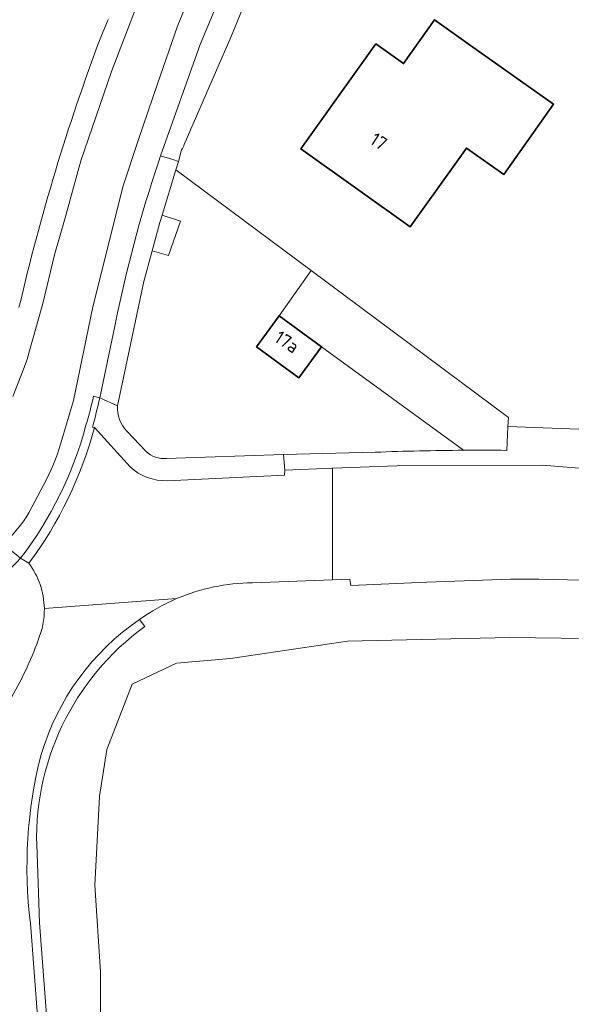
# Model space of a CAD drawing. Extents: x 184422 to 188298, y 343471 to 350189.
# Tile 347 of 513: x 186753 to 186790, y 348608 to 348675. Entities that reach past the tile are written whole.
import ezdxf
from ezdxf.enums import TextEntityAlignment as Align

# ---------------------------------------------------------------- set-up
doc = ezdxf.new("R2010")
doc.units = 0
for name, color, linetype, lineweight in [('B-WA-GR-BOUWLAND-GV', 252, 'Continuous', 13), ('B-WA-OG-TERREIN_CULTUURSCHEIDING-GV', 252, 'Continuous', 18), ('B-WA-OG-TERREIN_ERF-GV', 252, 'Continuous', 18), ('B-WA-OG-WEG-GV', 252, 'Continuous', 18), ('B-WA-VH-VERHARDING_ASFALT-GV', 252, 'Continuous', 18), ('B-WA-VH-VERHARDING_GRASBETONSTEEN-GV', 252, 'Continuous', 18), ('B-WA-VH-VERHARDING_OPEN-GV', 252, 'Continuous', 18), ('B-WA-VH-VERHARDING_STRAATBAKSTEEN-GV', 252, 'Continuous', 18), ('B-WA-VH-VERHARDING_TEGEL-GV', 252, 'Continuous', 18), ('B-WE-OG-BEBOUWING-GV', 250, 'Continuous', 35), ('B-WE-OG-BEBOUWING-T18', 10, 'Continuous', 18)]:
    doc.layers.add(name, color=color, linetype=linetype, lineweight=lineweight)
doc.styles.add('NLCS-ISO-M500-T18', font='NLCS-ISO.ttf', dxfattribs={"height": 0.9})

msp = doc.modelspace()

# ---------------------------------------------------------------- linework, layer by layer
at = {"layer": 'B-WA-GR-BOUWLAND-GV', "flags": 128}
msp.add_lwpolyline([(186887.541, 348595.709), (186877.084, 348608.488), (186871.728, 348610.557), (186868.278, 348611.676), (186856.434, 348615.951), (186850.683, 348618.026), (186842.237, 348621.685), (186840.3, 348622.524), (186824.119, 348628.609), (186810.309, 348631.507), (186794.486, 348632.975), (186785.761, 348633.071), (186774.748, 348632.843), (186766.812, 348631.666), (186763.16, 348631.348), (186760.144, 348629.919), (186758.418, 348625.474), (186757.922, 348622.299), (186757.604, 348616.267), (186758.001, 348610.393), (186758.001, 348606.98)], dxfattribs=at)
msp.add_lwpolyline([(186887.541, 348595.709), (186877.084, 348608.488), (186871.728, 348610.557), (186868.278, 348611.676), (186856.434, 348615.951), (186850.683, 348618.026), (186842.237, 348621.685), (186840.3, 348622.524), (186824.119, 348628.609), (186810.309, 348631.507), (186794.486, 348632.975), (186785.761, 348633.071), (186774.748, 348632.843), (186766.812, 348631.666), (186763.16, 348631.348), (186760.144, 348629.919), (186758.418, 348625.474), (186757.922, 348622.299), (186757.604, 348616.267), (186758.001, 348610.393), (186758.001, 348606.98)], dxfattribs=at)
msp.add_lwpolyline([(186887.541, 348595.709), (186877.084, 348608.488), (186871.728, 348610.557), (186868.278, 348611.676), (186856.434, 348615.951), (186850.683, 348618.026), (186842.237, 348621.685), (186840.3, 348622.524), (186824.119, 348628.609), (186810.309, 348631.507), (186794.486, 348632.975), (186785.761, 348633.071), (186774.748, 348632.843), (186766.812, 348631.666), (186763.16, 348631.348), (186760.144, 348629.919), (186758.418, 348625.474), (186757.922, 348622.299), (186757.604, 348616.267), (186758.001, 348610.393), (186758.001, 348606.98)], dxfattribs=at)
at = {"layer": 'B-WA-OG-TERREIN_CULTUURSCHEIDING-GV', "flags": 128}
for points in [[(186758.011, 348673.821), (186758.521, 348675.024)], [(186758.011, 348673.821), (186758.521, 348675.024)], [(186758.011, 348673.821), (186758.521, 348675.024)], [(186782.619, 348645.79), (186772.99, 348652.811), (186771.457, 348650.711), (186768.573, 348652.816), (186770.106, 348654.916), (186772.283, 348657.98), (186763.111, 348664.82), (186762.168, 348661.753), (186763.414, 348661.335), (186762.618, 348659.015), (186761.494, 348659.316)], [(186782.619, 348645.79), (186772.99, 348652.811), (186771.457, 348650.711), (186768.573, 348652.816), (186770.106, 348654.916), (186772.283, 348657.98), (186763.111, 348664.82), (186762.168, 348661.753), (186763.414, 348661.335), (186762.618, 348659.015), (186761.494, 348659.316)], [(186782.619, 348645.79), (186772.99, 348652.811), (186771.457, 348650.711), (186768.573, 348652.816), (186770.106, 348654.916), (186772.283, 348657.98), (186763.111, 348664.82), (186762.168, 348661.753), (186763.414, 348661.335), (186762.618, 348659.015), (186761.494, 348659.316)], [(186761.494, 348659.316), (186760.939, 348657.252), (186759.148, 348648.803)], [(186761.494, 348659.316), (186760.939, 348657.252), (186759.148, 348648.803)], [(186761.494, 348659.316), (186760.939, 348657.252), (186759.148, 348648.803)], [(186759.776, 348647.085), (186761.083, 348645.703)], [(186759.776, 348647.085), (186761.083, 348645.703)], [(186759.776, 348647.085), (186761.083, 348645.703)], [(186762.471, 348645.234), (186770.413, 348645.503), (186776.632, 348645.655)], [(186762.471, 348645.234), (186770.413, 348645.503), (186776.632, 348645.655)], [(186762.471, 348645.234), (186770.413, 348645.503), (186776.632, 348645.655)], [(186753.128, 348638.13), (186752.564, 348638.461)], [(186753.128, 348638.13), (186752.564, 348638.461)], [(186753.128, 348638.13), (186752.564, 348638.461)]]:
    msp.add_lwpolyline(points, dxfattribs=at)
at = {"layer": 'B-WA-OG-TERREIN_CULTUURSCHEIDING-GV'}
for points in [[(186752.467, 348655.471, -0.033138), (186758.011, 348673.821)], [(186752.467, 348655.471, -0.033138), (186758.011, 348673.821)], [(186752.467, 348655.471, -0.033138), (186758.011, 348673.821)], [(186759.148, 348648.803, 0.203737), (186759.776, 348647.085)], [(186759.148, 348648.803, 0.203737), (186759.776, 348647.085)], [(186759.148, 348648.803, 0.203737), (186759.776, 348647.085)], [(186761.083, 348645.703, 0.210876), (186762.471, 348645.234)], [(186761.083, 348645.703, 0.210876), (186762.471, 348645.234)], [(186761.083, 348645.703, 0.210876), (186762.471, 348645.234)], [(186776.632, 348645.655, -0.008176), (186782.619, 348645.79)], [(186776.632, 348645.655, -0.008176), (186782.619, 348645.79)], [(186776.632, 348645.655, -0.008176), (186782.619, 348645.79)], [(186752.564, 348638.461, -0.082053), (186748.084, 348634.918)], [(186752.564, 348638.461, -0.082053), (186748.084, 348634.918)], [(186752.564, 348638.461, -0.082053), (186748.084, 348634.918)], [(186754.186, 348635.054, 0.158663), (186753.128, 348638.13)], [(186754.186, 348635.054, 0.158663), (186753.128, 348638.13)], [(186754.186, 348635.054, 0.158663), (186753.128, 348638.13)], [(186753.764, 348632.906, 0.105179), (186754.186, 348635.054)], [(186753.764, 348632.906, 0.105179), (186754.186, 348635.054)], [(186753.764, 348632.906, 0.105179), (186754.186, 348635.054)], [(186751.836, 348628.823, 0.051395), (186753.764, 348632.906)], [(186751.836, 348628.823, 0.051395), (186753.764, 348632.906)], [(186751.836, 348628.823, 0.051395), (186753.764, 348632.906)]]:
    msp.add_lwpolyline(points, format="xyb", dxfattribs=at)
at = {"layer": 'B-WA-OG-TERREIN_ERF-GV', "flags": 128}
for points in [[(186773.356, 348688.415), (186770.535, 348682.391), (186768.889, 348678.876), (186766.852, 348673.875), (186763.677, 348666.54)], [(186773.356, 348688.415), (186770.535, 348682.391), (186768.889, 348678.876), (186766.852, 348673.875), (186763.677, 348666.54)], [(186773.356, 348688.415), (186770.535, 348682.391), (186768.889, 348678.876), (186766.852, 348673.875), (186763.677, 348666.54)], [(186763.496, 348666.191), (186763.29, 348665.4), (186763.111, 348664.82), (186772.283, 348657.98), (186785.658, 348648.006), (186785.632, 348647.398), (186793.452, 348647.113), (186793.335, 348646.73), (186807.265, 348643.301), (186806.997, 348642.78)], [(186763.496, 348666.191), (186763.29, 348665.4), (186763.111, 348664.82), (186772.283, 348657.98), (186785.658, 348648.006), (186785.632, 348647.398), (186793.452, 348647.113), (186793.335, 348646.73), (186807.265, 348643.301), (186806.997, 348642.78)], [(186763.496, 348666.191), (186763.29, 348665.4), (186763.111, 348664.82), (186772.283, 348657.98), (186785.658, 348648.006), (186785.632, 348647.398), (186793.452, 348647.113), (186793.335, 348646.73), (186807.265, 348643.301), (186806.997, 348642.78)]]:
    msp.add_lwpolyline(points, dxfattribs=at)
msp.add_lwpolyline([(186778.549, 348672.039), (186780.649, 348675.003), (186783.097, 348673.27), (186788.724, 348669.287), (186785.34, 348664.507), (186782.808, 348666.3), (186781.905, 348665.033), (186779.003, 348660.962), (186771.593, 348666.245), (186776.677, 348673.374)], close=True, dxfattribs=at)
msp.add_lwpolyline([(186778.549, 348672.039), (186780.649, 348675.003), (186783.097, 348673.27), (186788.724, 348669.287), (186785.34, 348664.507), (186782.808, 348666.3), (186781.905, 348665.033), (186779.003, 348660.962), (186771.593, 348666.245), (186776.677, 348673.374)], close=True, dxfattribs=at)
msp.add_lwpolyline([(186778.549, 348672.039), (186780.649, 348675.003), (186783.097, 348673.27), (186788.724, 348669.287), (186785.34, 348664.507), (186782.808, 348666.3), (186781.905, 348665.033), (186779.003, 348660.962), (186771.593, 348666.245), (186776.677, 348673.374)], close=True, dxfattribs=at)
at = {"layer": 'B-WA-OG-TERREIN_ERF-GV'}
msp.add_lwpolyline([(186763.677, 348666.54, -0.037551), (186763.496, 348666.191)], format="xyb", dxfattribs=at)
msp.add_lwpolyline([(186763.677, 348666.54, -0.037551), (186763.496, 348666.191)], format="xyb", dxfattribs=at)
msp.add_lwpolyline([(186763.677, 348666.54, -0.037551), (186763.496, 348666.191)], format="xyb", dxfattribs=at)
at = {"layer": 'B-WA-OG-WEG-GV'}
for points in [[(186768.302, 348636.793, 0.098849), (186763.155, 348635.72)], [(186768.302, 348636.793, 0.098849), (186763.155, 348635.72)], [(186768.302, 348636.793, 0.098849), (186763.155, 348635.72)], [(186816.503, 348633.907, 0.052454), (186785.791, 348637.04)], [(186816.503, 348633.907, 0.052454), (186785.791, 348637.04)], [(186816.503, 348633.907, 0.052454), (186785.791, 348637.04)], [(186763.155, 348635.72, 0.053571), (186760.64, 348634.311)], [(186763.155, 348635.72, 0.053571), (186760.64, 348634.311)], [(186763.155, 348635.72, 0.053571), (186760.64, 348634.311)], [(186761.01, 348633.831, 0.255866), (186753.691, 348618.42)], [(186761.01, 348633.831, 0.255866), (186753.691, 348618.42)], [(186761.01, 348633.831, 0.255866), (186753.691, 348618.42)]]:
    msp.add_lwpolyline(points, format="xyb", dxfattribs=at)
at = {"layer": 'B-WA-OG-WEG-GV', "flags": 128}
for points in [[(186785.791, 348637.04), (186780.134, 348636.835), (186774.981, 348636.606), (186774.914, 348637.043), (186773.719, 348636.998), (186768.302, 348636.793)], [(186785.791, 348637.04), (186780.134, 348636.835), (186774.981, 348636.606), (186774.914, 348637.043), (186773.719, 348636.998), (186768.302, 348636.793)], [(186785.791, 348637.04), (186780.134, 348636.835), (186774.981, 348636.606), (186774.914, 348637.043), (186773.719, 348636.998), (186768.302, 348636.793)], [(186760.64, 348634.311), (186761.01, 348633.831)], [(186760.64, 348634.311), (186761.01, 348633.831)], [(186760.64, 348634.311), (186761.01, 348633.831)], [(186790.226, 348508.885), (186773.545, 348550.531), (186768.717, 348562.768), (186764.719, 348575.51), (186759.575, 348595.17), (186758.001, 348606.98), (186758.001, 348610.393), (186757.604, 348616.267), (186757.922, 348622.299), (186758.418, 348625.474), (186760.144, 348629.919), (186763.16, 348631.348), (186766.812, 348631.666), (186774.748, 348632.843), (186785.761, 348633.071), (186794.486, 348632.975), (186810.309, 348631.507), (186824.119, 348628.609), (186840.3, 348622.524), (186842.237, 348621.685), (186842.885, 348623.181), (186839.802, 348627.252), (186832.127, 348629.705)], [(186790.226, 348508.885), (186773.545, 348550.531), (186768.717, 348562.768), (186764.719, 348575.51), (186759.575, 348595.17), (186758.001, 348606.98), (186758.001, 348610.393), (186757.604, 348616.267), (186757.922, 348622.299), (186758.418, 348625.474), (186760.144, 348629.919), (186763.16, 348631.348), (186766.812, 348631.666), (186774.748, 348632.843), (186785.761, 348633.071), (186794.486, 348632.975), (186810.309, 348631.507), (186824.119, 348628.609), (186840.3, 348622.524), (186842.237, 348621.685), (186842.885, 348623.181), (186839.802, 348627.252), (186832.127, 348629.705)], [(186790.226, 348508.885), (186773.545, 348550.531), (186768.717, 348562.768), (186764.719, 348575.51), (186759.575, 348595.17), (186758.001, 348606.98), (186758.001, 348610.393), (186757.604, 348616.267), (186757.922, 348622.299), (186758.418, 348625.474), (186760.144, 348629.919), (186763.16, 348631.348), (186766.812, 348631.666), (186774.748, 348632.843), (186785.761, 348633.071), (186794.486, 348632.975), (186810.309, 348631.507), (186824.119, 348628.609), (186840.3, 348622.524), (186842.237, 348621.685), (186842.885, 348623.181), (186839.802, 348627.252), (186832.127, 348629.705)], [(186753.691, 348618.42), (186753.855, 348613.712), (186754.344, 348607.167), (186757.836, 348588.284), (186760.172, 348579.728), (186761.569, 348575.564), (186763.61, 348569.478), (186766.743, 348561.971), (186771.639, 348548.893), (186778.076, 348532.813), (186785.372, 348514.974), (186794.607, 348492.533), (186804.502, 348468.83), (186813.7, 348446.23), (186817.66, 348437.527), (186831.152, 348403.893)], [(186753.691, 348618.42), (186753.855, 348613.712), (186754.344, 348607.167), (186757.836, 348588.284), (186760.172, 348579.728), (186761.569, 348575.564), (186763.61, 348569.478), (186766.743, 348561.971), (186771.639, 348548.893), (186778.076, 348532.813), (186785.372, 348514.974), (186794.607, 348492.533), (186804.502, 348468.83), (186813.7, 348446.23), (186817.66, 348437.527), (186831.152, 348403.893)], [(186753.691, 348618.42), (186753.855, 348613.712), (186754.344, 348607.167), (186757.836, 348588.284), (186760.172, 348579.728), (186761.569, 348575.564), (186763.61, 348569.478), (186766.743, 348561.971), (186771.639, 348548.893), (186778.076, 348532.813), (186785.372, 348514.974), (186794.607, 348492.533), (186804.502, 348468.83), (186813.7, 348446.23), (186817.66, 348437.527), (186831.152, 348403.893)]]:
    msp.add_lwpolyline(points, dxfattribs=at)
at = {"layer": 'B-WA-VH-VERHARDING_ASFALT-GV', "flags": 128}
for points in [[(186802.907, 348743.453), (186796.917, 348735.151), (186785.8, 348719.75), (186782.044, 348714.516), (186779.049, 348710.546), (186776.815, 348707.056), (186774.023, 348703.086), (186772.856, 348701.161), (186771.333, 348698.634), (186769.81, 348696.168), (186767.526, 348692.017), (186764.785, 348686.362), (186763.16, 348682.932), (186761.434, 348678.541), (186758.744, 348671.502), (186756.663, 348665.426), (186755.597, 348661.576), (186754.886, 348659.049), (186754.074, 348655.74), (186753.144, 348652.384)], [(186753.144, 348652.384), (186754.074, 348655.74), (186754.886, 348659.049), (186755.597, 348661.576), (186756.663, 348665.426), (186758.744, 348671.502), (186761.434, 348678.541), (186763.16, 348682.932), (186764.785, 348686.362), (186767.526, 348692.017), (186769.81, 348696.168), (186771.333, 348698.634), (186772.856, 348701.161), (186774.023, 348703.086), (186776.815, 348707.056), (186779.049, 348710.546), (186782.044, 348714.516), (186785.8, 348719.75), (186796.917, 348735.151), (186802.907, 348743.453)], [(186802.907, 348743.453), (186796.917, 348735.151), (186785.8, 348719.75), (186782.044, 348714.516), (186779.049, 348710.546), (186776.815, 348707.056), (186774.023, 348703.086), (186772.856, 348701.161), (186771.333, 348698.634), (186769.81, 348696.168), (186767.526, 348692.017), (186764.785, 348686.362), (186763.16, 348682.932), (186761.434, 348678.541), (186758.744, 348671.502), (186756.663, 348665.426), (186755.597, 348661.576), (186754.886, 348659.049), (186754.074, 348655.74), (186753.144, 348652.384)], [(186753.144, 348652.384), (186754.074, 348655.74), (186754.886, 348659.049), (186755.597, 348661.576), (186756.663, 348665.426), (186758.744, 348671.502), (186761.434, 348678.541), (186763.16, 348682.932), (186764.785, 348686.362), (186767.526, 348692.017), (186769.81, 348696.168), (186771.333, 348698.634), (186772.856, 348701.161), (186774.023, 348703.086), (186776.815, 348707.056), (186779.049, 348710.546), (186782.044, 348714.516), (186785.8, 348719.75), (186796.917, 348735.151), (186802.907, 348743.453)], [(186802.907, 348743.453), (186796.917, 348735.151), (186785.8, 348719.75), (186782.044, 348714.516), (186779.049, 348710.546), (186776.815, 348707.056), (186774.023, 348703.086), (186772.856, 348701.161), (186771.333, 348698.634), (186769.81, 348696.168), (186767.526, 348692.017), (186764.785, 348686.362), (186763.16, 348682.932), (186761.434, 348678.541), (186758.744, 348671.502), (186756.663, 348665.426), (186755.597, 348661.576), (186754.886, 348659.049), (186754.074, 348655.74), (186753.144, 348652.384)], [(186753.144, 348652.384), (186754.074, 348655.74), (186754.886, 348659.049), (186755.597, 348661.576), (186756.663, 348665.426), (186758.744, 348671.502), (186761.434, 348678.541), (186763.16, 348682.932), (186764.785, 348686.362), (186767.526, 348692.017), (186769.81, 348696.168), (186771.333, 348698.634), (186772.856, 348701.161), (186774.023, 348703.086), (186776.815, 348707.056), (186779.049, 348710.546), (186782.044, 348714.516), (186785.8, 348719.75), (186796.917, 348735.151), (186802.907, 348743.453)], [(186755.307, 348646.27), (186756.169, 348649.176), (186757.464, 348655.52), (186759.536, 348663.739), (186760.572, 348666.876), (186761.867, 348670.662), (186763.219, 348674.584), (186764.716, 348678.267), (186766.298, 348681.882), (186767.967, 348685.429), (186769.723, 348688.976), (186771.334, 348692.011), (186773.521, 348695.899), (186775.622, 348699.309), (186777.55, 348702.242), (186779.449, 348705.141), (186783.42, 348710.836), (186793.463, 348724.683), (186805.751, 348741.803)], [(186805.751, 348741.803), (186793.463, 348724.683), (186783.42, 348710.836), (186779.449, 348705.141), (186777.55, 348702.242), (186775.622, 348699.309), (186773.521, 348695.899), (186771.334, 348692.011), (186769.723, 348688.976), (186767.967, 348685.429), (186766.298, 348681.882), (186764.716, 348678.267), (186763.219, 348674.584), (186761.867, 348670.662), (186760.572, 348666.876), (186759.536, 348663.739), (186757.464, 348655.52), (186756.169, 348649.176), (186755.307, 348646.27)], [(186755.307, 348646.27), (186756.169, 348649.176), (186757.464, 348655.52), (186759.536, 348663.739), (186760.572, 348666.876), (186761.867, 348670.662), (186763.219, 348674.584), (186764.716, 348678.267), (186766.298, 348681.882), (186767.967, 348685.429), (186769.723, 348688.976), (186771.334, 348692.011), (186773.521, 348695.899), (186775.622, 348699.309), (186777.55, 348702.242), (186779.449, 348705.141), (186783.42, 348710.836), (186793.463, 348724.683), (186805.751, 348741.803)], [(186805.751, 348741.803), (186793.463, 348724.683), (186783.42, 348710.836), (186779.449, 348705.141), (186777.55, 348702.242), (186775.622, 348699.309), (186773.521, 348695.899), (186771.334, 348692.011), (186769.723, 348688.976), (186767.967, 348685.429), (186766.298, 348681.882), (186764.716, 348678.267), (186763.219, 348674.584), (186761.867, 348670.662), (186760.572, 348666.876), (186759.536, 348663.739), (186757.464, 348655.52), (186756.169, 348649.176), (186755.307, 348646.27)], [(186755.307, 348646.27), (186756.169, 348649.176), (186757.464, 348655.52), (186759.536, 348663.739), (186760.572, 348666.876), (186761.867, 348670.662), (186763.219, 348674.584), (186764.716, 348678.267), (186766.298, 348681.882), (186767.967, 348685.429), (186769.723, 348688.976), (186771.334, 348692.011), (186773.521, 348695.899), (186775.622, 348699.309), (186777.55, 348702.242), (186779.449, 348705.141), (186783.42, 348710.836), (186793.463, 348724.683), (186805.751, 348741.803)], [(186805.751, 348741.803), (186793.463, 348724.683), (186783.42, 348710.836), (186779.449, 348705.141), (186777.55, 348702.242), (186775.622, 348699.309), (186773.521, 348695.899), (186771.334, 348692.011), (186769.723, 348688.976), (186767.967, 348685.429), (186766.298, 348681.882), (186764.716, 348678.267), (186763.219, 348674.584), (186761.867, 348670.662), (186760.572, 348666.876), (186759.536, 348663.739), (186757.464, 348655.52), (186756.169, 348649.176), (186755.307, 348646.27)], [(186761.924, 348665.342), (186762.061, 348665.777), (186764.746, 348673.331), (186767.339, 348679.525), (186768.558, 348682.438), (186768.923, 348683.182), (186772.436, 348690.342), (186772.512, 348690.471), (186774.71, 348694.186), (186777.527, 348698.95), (186781.717, 348705.298), (186788.227, 348714.401), (186791.552, 348718.992), (186794.496, 348723.056), (186795.496, 348724.437), (186806.698, 348740.206)], [(186761.924, 348665.342), (186762.061, 348665.777), (186764.746, 348673.331), (186767.339, 348679.525), (186768.558, 348682.438), (186768.923, 348683.182), (186772.436, 348690.342), (186772.512, 348690.471), (186774.71, 348694.186), (186777.527, 348698.95), (186781.717, 348705.298), (186788.227, 348714.401), (186791.552, 348718.992), (186794.496, 348723.056), (186795.496, 348724.437), (186806.698, 348740.206)], [(186761.924, 348665.342), (186762.061, 348665.777), (186764.746, 348673.331), (186767.339, 348679.525), (186768.558, 348682.438), (186768.923, 348683.182), (186772.436, 348690.342), (186772.512, 348690.471), (186774.71, 348694.186), (186777.527, 348698.95), (186781.717, 348705.298), (186788.227, 348714.401), (186791.552, 348718.992), (186794.496, 348723.056), (186795.496, 348724.437), (186806.698, 348740.206)], [(186758.521, 348675.024), (186758.011, 348673.821)], [(186758.521, 348675.024), (186758.011, 348673.821)], [(186758.521, 348675.024), (186758.011, 348673.821)], [(186757.519, 348649.461), (186757.943, 348649.358), (186758.97, 348654.212)], [(186757.519, 348649.461), (186757.943, 348649.358), (186758.97, 348654.212)], [(186757.519, 348649.461), (186757.943, 348649.358), (186758.97, 348654.212)], [(186752.821, 348651.413), (186752.049, 348649.435)], [(186752.049, 348649.435), (186752.821, 348651.413)], [(186752.821, 348651.413), (186752.049, 348649.435)], [(186752.049, 348649.435), (186752.821, 348651.413)], [(186752.821, 348651.413), (186752.049, 348649.435)], [(186752.049, 348649.435), (186752.821, 348651.413)], [(186760.006, 348644.656), (186757.578, 348647.333)], [(186760.006, 348644.656), (186757.578, 348647.333)], [(186760.006, 348644.656), (186757.578, 348647.333)], [(186806.997, 348642.78), (186798.518, 348643.926), (186787.963, 348644.777), (186778.086, 348644.729), (186773.724, 348644.564), (186773.719, 348636.998), (186774.914, 348637.043), (186774.981, 348636.606), (186780.134, 348636.835), (186785.791, 348637.04)], [(186806.997, 348642.78), (186798.518, 348643.926), (186787.963, 348644.777), (186778.086, 348644.729), (186773.724, 348644.564), (186773.719, 348636.998), (186774.914, 348637.043), (186774.981, 348636.606), (186780.134, 348636.835), (186785.791, 348637.04)], [(186806.997, 348642.78), (186798.518, 348643.926), (186787.963, 348644.777), (186778.086, 348644.729), (186773.724, 348644.564), (186773.719, 348636.998), (186774.914, 348637.043), (186774.981, 348636.606), (186780.134, 348636.835), (186785.791, 348637.04)], [(186749.105, 348644.591), (186747.475, 348642.747), (186751.472, 348639.381), (186752.568, 348640.706)], [(186749.105, 348644.591), (186747.475, 348642.747), (186751.472, 348639.381), (186752.568, 348640.706)], [(186749.105, 348644.591), (186747.475, 348642.747), (186751.472, 348639.381), (186752.568, 348640.706)], [(186768.302, 348636.793), (186773.719, 348636.998), (186773.724, 348644.564), (186770.487, 348644.441), (186770.485, 348644.102), (186762.514, 348643.724)], [(186768.302, 348636.793), (186773.719, 348636.998), (186773.724, 348644.564), (186770.487, 348644.441), (186770.485, 348644.102), (186762.514, 348643.724)], [(186768.302, 348636.793), (186773.719, 348636.998), (186773.724, 348644.564), (186770.487, 348644.441), (186770.485, 348644.102), (186762.514, 348643.724)], [(186753.125, 348641.537), (186754.157, 348643.469)], [(186754.157, 348643.469), (186753.125, 348641.537)], [(186753.125, 348641.537), (186754.157, 348643.469)], [(186754.157, 348643.469), (186753.125, 348641.537)], [(186753.125, 348641.537), (186754.157, 348643.469)], [(186754.157, 348643.469), (186753.125, 348641.537)], [(186752.568, 348640.706), (186751.472, 348639.381), (186752.564, 348638.461)], [(186752.568, 348640.706), (186751.472, 348639.381), (186752.564, 348638.461)], [(186752.568, 348640.706), (186751.472, 348639.381), (186752.564, 348638.461)], [(186752.564, 348638.461), (186751.472, 348639.381)], [(186752.564, 348638.461), (186751.472, 348639.381)], [(186752.564, 348638.461), (186751.472, 348639.381)], [(186754.186, 348635.054), (186763.155, 348635.72)], [(186763.155, 348635.72), (186754.186, 348635.054)], [(186754.186, 348635.054), (186763.155, 348635.72)], [(186763.155, 348635.72), (186754.186, 348635.054)], [(186754.186, 348635.054), (186763.155, 348635.72)], [(186763.155, 348635.72), (186754.186, 348635.054)], [(186755.823, 348577.05), (186757.298, 348575.144), (186757.375, 348574.923), (186761, 348575.373), (186759.598, 348579.553), (186757.251, 348588.15), (186753.748, 348607.089), (186753.242, 348613.684)], [(186755.823, 348577.05), (186757.298, 348575.144), (186757.375, 348574.923), (186761, 348575.373), (186759.598, 348579.553), (186757.251, 348588.15), (186753.748, 348607.089), (186753.242, 348613.684)], [(186755.823, 348577.05), (186757.298, 348575.144), (186757.375, 348574.923), (186761, 348575.373), (186759.598, 348579.553), (186757.251, 348588.15), (186753.748, 348607.089), (186753.242, 348613.684)]]:
    msp.add_lwpolyline(points, dxfattribs=at)
at = {"layer": 'B-WA-VH-VERHARDING_ASFALT-GV'}
for points in [[(186758.011, 348673.821, 0.033138), (186752.467, 348655.471)], [(186758.011, 348673.821, 0.033138), (186752.467, 348655.471)], [(186758.011, 348673.821, 0.033138), (186752.467, 348655.471)], [(186758.97, 348654.212, -0.031639), (186761.924, 348665.342)], [(186758.97, 348654.212, -0.031639), (186761.924, 348665.342)], [(186758.97, 348654.212, -0.031639), (186761.924, 348665.342)], [(186753.144, 348652.384, -0.025958), (186752.821, 348651.413)], [(186752.821, 348651.413, 0.025958), (186753.144, 348652.384)], [(186753.144, 348652.384, -0.025958), (186752.821, 348651.413)], [(186752.821, 348651.413, 0.025958), (186753.144, 348652.384)], [(186753.144, 348652.384, -0.025958), (186752.821, 348651.413)], [(186752.821, 348651.413, 0.025958), (186753.144, 348652.384)], [(186757.011, 348647.5, 0.021432), (186757.519, 348649.461)], [(186757.011, 348647.5, 0.021432), (186757.519, 348649.461)], [(186757.011, 348647.5, 0.021432), (186757.519, 348649.461)], [(186752.564, 348638.461, 0.099667), (186757.011, 348647.5)], [(186752.564, 348638.461, 0.099667), (186757.011, 348647.5)], [(186752.564, 348638.461, 0.099667), (186757.011, 348647.5)], [(186757.578, 348647.333, -0.09761), (186753.128, 348638.13)], [(186757.578, 348647.333, -0.09761), (186753.128, 348638.13)], [(186757.578, 348647.333, -0.09761), (186753.128, 348638.13)], [(186754.157, 348643.469, 0.050784), (186755.307, 348646.27)], [(186755.307, 348646.27, -0.050784), (186754.157, 348643.469)], [(186754.157, 348643.469, 0.050784), (186755.307, 348646.27)], [(186755.307, 348646.27, -0.050784), (186754.157, 348643.469)], [(186754.157, 348643.469, 0.050784), (186755.307, 348646.27)], [(186755.307, 348646.27, -0.050784), (186754.157, 348643.469)], [(186762.514, 348643.724, -0.194662), (186760.006, 348644.656)], [(186762.514, 348643.724, -0.194662), (186760.006, 348644.656)], [(186762.514, 348643.724, -0.194662), (186760.006, 348644.656)], [(186752.568, 348640.706, 0.04907), (186753.125, 348641.537)], [(186753.125, 348641.537, -0.04907), (186752.568, 348640.706)], [(186752.568, 348640.706, 0.04907), (186753.125, 348641.537)], [(186753.125, 348641.537, -0.04907), (186752.568, 348640.706)], [(186752.568, 348640.706, 0.04907), (186753.125, 348641.537)], [(186753.125, 348641.537, -0.04907), (186752.568, 348640.706)], [(186748.084, 348634.918, 0.082053), (186752.564, 348638.461)], [(186748.084, 348634.918, 0.082053), (186752.564, 348638.461)], [(186748.084, 348634.918, 0.082053), (186752.564, 348638.461)], [(186753.128, 348638.13, -0.158663), (186754.186, 348635.054)], [(186753.128, 348638.13, -0.158663), (186754.186, 348635.054)], [(186753.128, 348638.13, -0.158663), (186754.186, 348635.054)], [(186763.155, 348635.72, -0.098849), (186768.302, 348636.793)], [(186763.155, 348635.72, -0.098849), (186768.302, 348636.793)], [(186763.155, 348635.72, -0.098849), (186768.302, 348636.793)], [(186785.791, 348637.04, -0.052454), (186816.503, 348633.907)], [(186785.791, 348637.04, -0.052454), (186816.503, 348633.907)], [(186785.791, 348637.04, -0.052454), (186816.503, 348633.907)], [(186760.64, 348634.311, -0.053571), (186763.155, 348635.72)], [(186760.64, 348634.311, -0.053571), (186763.155, 348635.72)], [(186760.64, 348634.311, -0.053571), (186763.155, 348635.72)], [(186754.186, 348635.054, -0.105179), (186753.764, 348632.906)], [(186754.186, 348635.054, -0.105179), (186753.764, 348632.906)], [(186754.186, 348635.054, -0.105179), (186753.764, 348632.906)], [(186753.967, 348625.134, -0.171223), (186760.64, 348634.311)], [(186753.967, 348625.134, -0.171223), (186760.64, 348634.311)], [(186753.967, 348625.134, -0.171223), (186760.64, 348634.311)], [(186753.764, 348632.906, -0.051395), (186751.836, 348628.823)], [(186753.764, 348632.906, -0.051395), (186751.836, 348628.823)], [(186753.764, 348632.906, -0.051395), (186751.836, 348628.823)], [(186753.242, 348613.684, -0.093538), (186753.967, 348625.134)], [(186753.242, 348613.684, -0.093538), (186753.967, 348625.134)], [(186753.242, 348613.684, -0.093538), (186753.967, 348625.134)]]:
    msp.add_lwpolyline(points, format="xyb", dxfattribs=at)
at = {"layer": 'B-WA-VH-VERHARDING_GRASBETONSTEEN-GV'}
for points in [[(186760.64, 348634.311, 0.171223), (186753.967, 348625.134)], [(186760.64, 348634.311, 0.171223), (186753.967, 348625.134)], [(186760.64, 348634.311, 0.171223), (186753.967, 348625.134)], [(186753.691, 348618.42, -0.255866), (186761.01, 348633.831)], [(186753.691, 348618.42, -0.255866), (186761.01, 348633.831)], [(186753.691, 348618.42, -0.255866), (186761.01, 348633.831)], [(186753.967, 348625.134, 0.093538), (186753.242, 348613.684)], [(186753.967, 348625.134, 0.093538), (186753.242, 348613.684)], [(186753.967, 348625.134, 0.093538), (186753.242, 348613.684)]]:
    msp.add_lwpolyline(points, format="xyb", dxfattribs=at)
at = {"layer": 'B-WA-VH-VERHARDING_GRASBETONSTEEN-GV', "flags": 128}
for points in [[(186761.01, 348633.831), (186760.64, 348634.311)], [(186761.01, 348633.831), (186760.64, 348634.311)], [(186761.01, 348633.831), (186760.64, 348634.311)], [(186831.152, 348403.893), (186817.66, 348437.527), (186813.7, 348446.23), (186804.502, 348468.83), (186794.607, 348492.533), (186785.372, 348514.974), (186778.076, 348532.813), (186771.639, 348548.893), (186766.743, 348561.971), (186763.61, 348569.478), (186761.569, 348575.564), (186760.172, 348579.728), (186757.836, 348588.284), (186754.344, 348607.167), (186753.855, 348613.712), (186753.691, 348618.42)], [(186831.152, 348403.893), (186817.66, 348437.527), (186813.7, 348446.23), (186804.502, 348468.83), (186794.607, 348492.533), (186785.372, 348514.974), (186778.076, 348532.813), (186771.639, 348548.893), (186766.743, 348561.971), (186763.61, 348569.478), (186761.569, 348575.564), (186760.172, 348579.728), (186757.836, 348588.284), (186754.344, 348607.167), (186753.855, 348613.712), (186753.691, 348618.42)], [(186831.152, 348403.893), (186817.66, 348437.527), (186813.7, 348446.23), (186804.502, 348468.83), (186794.607, 348492.533), (186785.372, 348514.974), (186778.076, 348532.813), (186771.639, 348548.893), (186766.743, 348561.971), (186763.61, 348569.478), (186761.569, 348575.564), (186760.172, 348579.728), (186757.836, 348588.284), (186754.344, 348607.167), (186753.855, 348613.712), (186753.691, 348618.42)], [(186753.242, 348613.684), (186753.748, 348607.089), (186757.251, 348588.15), (186759.598, 348579.553), (186761, 348575.373), (186763.048, 348569.267), (186766.185, 348561.75), (186771.079, 348548.676), (186777.52, 348532.588), (186784.817, 348514.746), (186794.053, 348492.303), (186803.947, 348468.601), (186813.149, 348445.993), (186817.108, 348437.291), (186830.595, 348403.67)], [(186753.242, 348613.684), (186753.748, 348607.089), (186757.251, 348588.15), (186759.598, 348579.553), (186761, 348575.373), (186763.048, 348569.267), (186766.185, 348561.75), (186771.079, 348548.676), (186777.52, 348532.588), (186784.817, 348514.746), (186794.053, 348492.303), (186803.947, 348468.601), (186813.149, 348445.993), (186817.108, 348437.291), (186830.595, 348403.67)], [(186753.242, 348613.684), (186753.748, 348607.089), (186757.251, 348588.15), (186759.598, 348579.553), (186761, 348575.373), (186763.048, 348569.267), (186766.185, 348561.75), (186771.079, 348548.676), (186777.52, 348532.588), (186784.817, 348514.746), (186794.053, 348492.303), (186803.947, 348468.601), (186813.149, 348445.993), (186817.108, 348437.291), (186830.595, 348403.67)]]:
    msp.add_lwpolyline(points, dxfattribs=at)
at = {"layer": 'B-WA-VH-VERHARDING_OPEN-GV', "flags": 128}
msp.add_lwpolyline([(186762.016, 348661.257), (186761.494, 348659.316), (186762.618, 348659.015), (186763.414, 348661.335), (186762.168, 348661.753)], close=True, dxfattribs=at)
msp.add_lwpolyline([(186762.016, 348661.257), (186761.494, 348659.316), (186762.618, 348659.015), (186763.414, 348661.335), (186762.168, 348661.753)], close=True, dxfattribs=at)
msp.add_lwpolyline([(186762.016, 348661.257), (186761.494, 348659.316), (186762.618, 348659.015), (186763.414, 348661.335), (186762.168, 348661.753)], close=True, dxfattribs=at)
for points in [[(186785.542, 348645.785), (186785.632, 348647.398), (186785.658, 348648.006), (186772.283, 348657.98), (186770.106, 348654.916)], [(186785.542, 348645.785), (186785.632, 348647.398), (186785.658, 348648.006), (186772.283, 348657.98), (186770.106, 348654.916)], [(186785.542, 348645.785), (186785.632, 348647.398), (186785.658, 348648.006), (186772.283, 348657.98), (186770.106, 348654.916)], [(186770.106, 348654.916), (186772.99, 348652.811), (186782.619, 348645.79)], [(186770.106, 348654.916), (186772.99, 348652.811), (186782.619, 348645.79)], [(186770.106, 348654.916), (186772.99, 348652.811), (186782.619, 348645.79)], [(186757.943, 348649.358), (186757.519, 348649.461)], [(186757.943, 348649.358), (186757.519, 348649.461)], [(186757.943, 348649.358), (186757.519, 348649.461)], [(186757.578, 348647.333), (186757.451, 348647.355)], [(186757.578, 348647.333), (186757.451, 348647.355)], [(186757.578, 348647.333), (186757.451, 348647.355)], [(186752.564, 348638.461), (186753.128, 348638.13)], [(186752.564, 348638.461), (186753.128, 348638.13)], [(186752.564, 348638.461), (186753.128, 348638.13)]]:
    msp.add_lwpolyline(points, dxfattribs=at)
at = {"layer": 'B-WA-VH-VERHARDING_OPEN-GV'}
for points in [[(186757.519, 348649.461, -0.021432), (186757.011, 348647.5)], [(186757.519, 348649.461, -0.021432), (186757.011, 348647.5)], [(186757.519, 348649.461, -0.021432), (186757.011, 348647.5)], [(186757.451, 348647.355, 0.009995), (186757.943, 348649.358)], [(186757.451, 348647.355, 0.009995), (186757.943, 348649.358)], [(186757.451, 348647.355, 0.009995), (186757.943, 348649.358)], [(186757.011, 348647.5, -0.099667), (186752.564, 348638.461)], [(186757.011, 348647.5, -0.099667), (186752.564, 348638.461)], [(186757.011, 348647.5, -0.099667), (186752.564, 348638.461)], [(186753.128, 348638.13, 0.09761), (186757.578, 348647.333)], [(186753.128, 348638.13, 0.09761), (186757.578, 348647.333)], [(186753.128, 348638.13, 0.09761), (186757.578, 348647.333)], [(186782.619, 348645.79, -0.003765), (186785.542, 348645.785)], [(186782.619, 348645.79, -0.003765), (186785.542, 348645.785)], [(186782.619, 348645.79, -0.003765), (186785.542, 348645.785)]]:
    msp.add_lwpolyline(points, format="xyb", dxfattribs=at)
at = {"layer": 'B-WA-VH-VERHARDING_STRAATBAKSTEEN-GV', "flags": 128}
for points in [[(186763.677, 348666.54), (186766.852, 348673.875), (186768.889, 348678.876), (186767.339, 348679.525), (186764.746, 348673.331), (186762.061, 348665.777), (186762.907, 348665.518), (186763.29, 348665.4), (186763.496, 348666.191)], [(186763.677, 348666.54), (186766.852, 348673.875), (186768.889, 348678.876), (186767.339, 348679.525), (186764.746, 348673.331), (186762.061, 348665.777), (186762.907, 348665.518), (186763.29, 348665.4), (186763.496, 348666.191)], [(186763.677, 348666.54), (186766.852, 348673.875), (186768.889, 348678.876), (186767.339, 348679.525), (186764.746, 348673.331), (186762.061, 348665.777), (186762.907, 348665.518), (186763.29, 348665.4), (186763.496, 348666.191)], [(186776.632, 348645.655), (186770.413, 348645.503), (186770.487, 348644.441), (186773.724, 348644.564), (186778.086, 348644.729), (186787.963, 348644.777), (186798.518, 348643.926), (186806.997, 348642.78), (186807.265, 348643.301), (186793.335, 348646.73), (186793.452, 348647.113), (186785.632, 348647.398), (186785.542, 348645.785)], [(186776.632, 348645.655), (186770.413, 348645.503), (186770.487, 348644.441), (186773.724, 348644.564), (186778.086, 348644.729), (186787.963, 348644.777), (186798.518, 348643.926), (186806.997, 348642.78), (186807.265, 348643.301), (186793.335, 348646.73), (186793.452, 348647.113), (186785.632, 348647.398), (186785.542, 348645.785)], [(186776.632, 348645.655), (186770.413, 348645.503), (186770.487, 348644.441), (186773.724, 348644.564), (186778.086, 348644.729), (186787.963, 348644.777), (186798.518, 348643.926), (186806.997, 348642.78), (186807.265, 348643.301), (186793.335, 348646.73), (186793.452, 348647.113), (186785.632, 348647.398), (186785.542, 348645.785)]]:
    msp.add_lwpolyline(points, dxfattribs=at)
at = {"layer": 'B-WA-VH-VERHARDING_STRAATBAKSTEEN-GV'}
for points in [[(186763.496, 348666.191, 0.037551), (186763.677, 348666.54)], [(186763.496, 348666.191, 0.037551), (186763.677, 348666.54)], [(186763.496, 348666.191, 0.037551), (186763.677, 348666.54)], [(186782.619, 348645.79, 0.008176), (186776.632, 348645.655)], [(186782.619, 348645.79, 0.008176), (186776.632, 348645.655)], [(186782.619, 348645.79, 0.008176), (186776.632, 348645.655)], [(186785.542, 348645.785, 0.003765), (186782.619, 348645.79)], [(186785.542, 348645.785, 0.003765), (186782.619, 348645.79)], [(186785.542, 348645.785, 0.003765), (186782.619, 348645.79)]]:
    msp.add_lwpolyline(points, format="xyb", dxfattribs=at)
at = {"layer": 'B-WA-VH-VERHARDING_TEGEL-GV'}
for points in [[(186761.924, 348665.342, 0.031639), (186758.97, 348654.212)], [(186761.924, 348665.342, 0.031639), (186758.97, 348654.212)], [(186761.924, 348665.342, 0.031639), (186758.97, 348654.212)], [(186757.943, 348649.358, -0.009995), (186757.451, 348647.355)], [(186757.943, 348649.358, -0.009995), (186757.451, 348647.355)], [(186757.943, 348649.358, -0.009995), (186757.451, 348647.355)], [(186759.776, 348647.085, -0.203737), (186759.148, 348648.803)], [(186759.776, 348647.085, -0.203737), (186759.148, 348648.803)], [(186759.776, 348647.085, -0.203737), (186759.148, 348648.803)], [(186762.471, 348645.234, -0.210876), (186761.083, 348645.703)], [(186762.471, 348645.234, -0.210876), (186761.083, 348645.703)], [(186762.471, 348645.234, -0.210876), (186761.083, 348645.703)], [(186760.006, 348644.656, 0.194662), (186762.514, 348643.724)], [(186760.006, 348644.656, 0.194662), (186762.514, 348643.724)], [(186760.006, 348644.656, 0.194662), (186762.514, 348643.724)]]:
    msp.add_lwpolyline(points, format="xyb", dxfattribs=at)
at = {"layer": 'B-WA-VH-VERHARDING_TEGEL-GV', "flags": 128}
for points in [[(186763.111, 348664.82), (186763.29, 348665.4), (186762.907, 348665.518), (186762.061, 348665.777), (186761.924, 348665.342)], [(186763.111, 348664.82), (186763.29, 348665.4), (186762.907, 348665.518), (186762.061, 348665.777), (186761.924, 348665.342)], [(186763.111, 348664.82), (186763.29, 348665.4), (186762.907, 348665.518), (186762.061, 348665.777), (186761.924, 348665.342)], [(186758.97, 348654.212), (186757.943, 348649.358), (186759.148, 348648.803), (186760.939, 348657.252), (186761.494, 348659.316), (186762.016, 348661.257), (186762.168, 348661.753), (186763.111, 348664.82)], [(186758.97, 348654.212), (186757.943, 348649.358), (186759.148, 348648.803), (186760.939, 348657.252), (186761.494, 348659.316), (186762.016, 348661.257), (186762.168, 348661.753), (186763.111, 348664.82)], [(186758.97, 348654.212), (186757.943, 348649.358), (186759.148, 348648.803), (186760.939, 348657.252), (186761.494, 348659.316), (186762.016, 348661.257), (186762.168, 348661.753), (186763.111, 348664.82)], [(186759.148, 348648.803), (186757.943, 348649.358)], [(186759.148, 348648.803), (186757.943, 348649.358)], [(186759.148, 348648.803), (186757.943, 348649.358)], [(186757.451, 348647.355), (186757.578, 348647.333), (186760.006, 348644.656)], [(186757.451, 348647.355), (186757.578, 348647.333), (186760.006, 348644.656)], [(186757.451, 348647.355), (186757.578, 348647.333), (186760.006, 348644.656)], [(186761.083, 348645.703), (186759.776, 348647.085)], [(186761.083, 348645.703), (186759.776, 348647.085)], [(186761.083, 348645.703), (186759.776, 348647.085)], [(186762.514, 348643.724), (186770.485, 348644.102), (186770.487, 348644.441), (186770.413, 348645.503), (186762.471, 348645.234)], [(186762.514, 348643.724), (186770.485, 348644.102), (186770.487, 348644.441), (186770.413, 348645.503), (186762.471, 348645.234)], [(186762.514, 348643.724), (186770.485, 348644.102), (186770.487, 348644.441), (186770.413, 348645.503), (186762.471, 348645.234)]]:
    msp.add_lwpolyline(points, dxfattribs=at)
at = {"layer": 'B-WE-OG-BEBOUWING-GV', "flags": 128}
for points in [[(186776.677, 348673.374), (186771.593, 348666.245), (186779.003, 348660.962), (186781.905, 348665.033), (186782.808, 348666.3), (186785.34, 348664.507), (186788.724, 348669.287), (186783.097, 348673.27), (186780.649, 348675.003), (186778.549, 348672.039)], [(186776.677, 348673.374), (186771.593, 348666.245), (186779.003, 348660.962), (186781.905, 348665.033), (186782.808, 348666.3), (186785.34, 348664.507), (186788.724, 348669.287), (186783.097, 348673.27), (186780.649, 348675.003), (186778.549, 348672.039)], [(186776.677, 348673.374), (186771.593, 348666.245), (186779.003, 348660.962), (186781.905, 348665.033), (186782.808, 348666.3), (186785.34, 348664.507), (186788.724, 348669.287), (186783.097, 348673.27), (186780.649, 348675.003), (186778.549, 348672.039)], [(186768.573, 348652.816), (186771.457, 348650.711), (186772.99, 348652.811), (186770.106, 348654.916)], [(186768.573, 348652.816), (186771.457, 348650.711), (186772.99, 348652.811), (186770.106, 348654.916)], [(186768.573, 348652.816), (186771.457, 348650.711), (186772.99, 348652.811), (186770.106, 348654.916)]]:
    msp.add_lwpolyline(points, close=True, dxfattribs=at)

# ---------------------------------------------------------------- texts
at = {"layer": 'B-WE-OG-BEBOUWING-T18', "style": 'NLCS-ISO-M500-T18'}
for s, p in [('17', (186776.867, 348666.751)), ('17', (186776.867, 348666.751)), ('17', (186776.867, 348666.751)), ('17a', (186770.636, 348653.144)), ('17a', (186770.636, 348653.144)), ('17a', (186770.636, 348653.144))]:
    msp.add_text(s, height=0.9, rotation=327.1, dxfattribs=at).set_placement(p, align=Align.MIDDLE)

doc.saveas('drawing.dxf')
